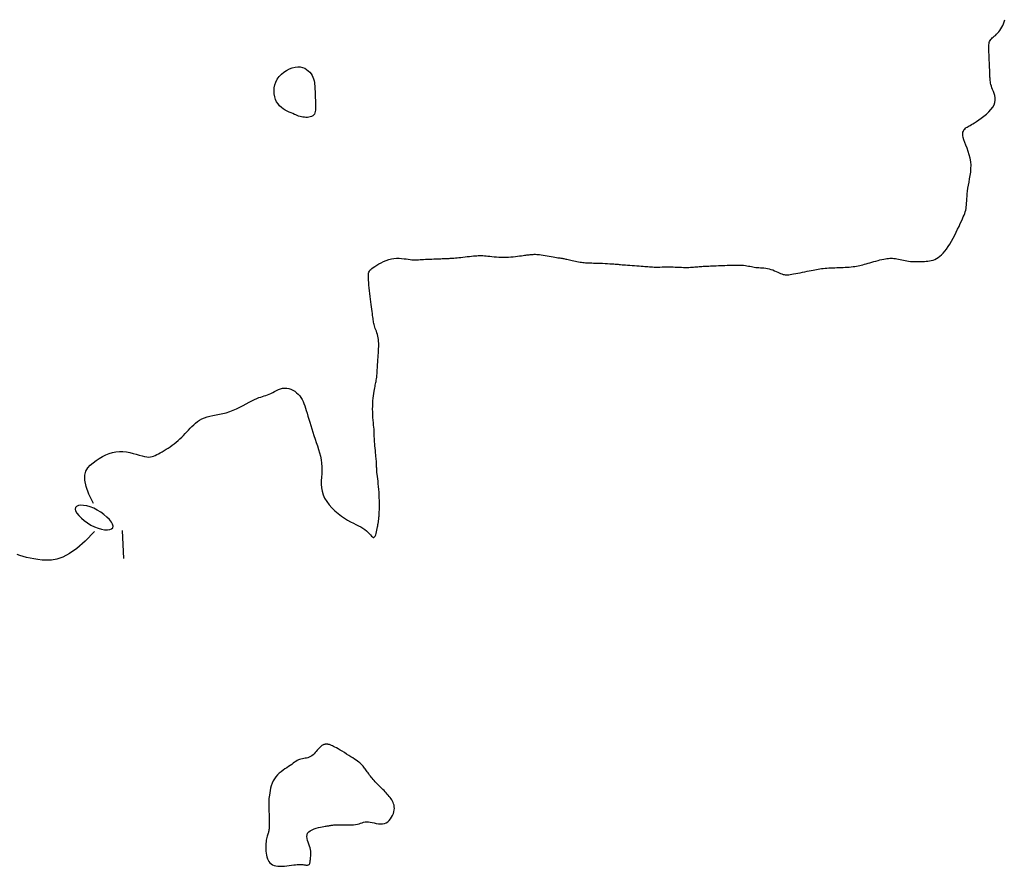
# Model space of a CAD drawing. Header units: millimetres. Extents: x 32690613 to 32693367, y 5343692 to 5344708.
# Tile 476 of 656: x 32692847 to 32692883, y 5344228 to 5344258. Entities that reach past the tile are written whole.
import ezdxf

# ---------------------------------------------------------------- set-up
doc = ezdxf.new("R2010")
doc.units = ezdxf.units.MM
doc.header["$LTSCALE"] = 20
doc.layers.add('02-DGM_HL_492.00', color=82, linetype='Continuous')
doc.layers.add('02-DGM_HL_492.50', color=92, linetype='Continuous')

msp = doc.modelspace()

# ---------------------------------------------------------------- linework, layer by layer
at = {"layer": '02-DGM_HL_492.00', "elevation": 492, "flags": 128}
for points in [[(32692850.002, 5344240.717), (32692849.835, 5344241.052), (32692849.733, 5344241.328), (32692849.686, 5344241.552), (32692849.686, 5344241.732), (32692849.725, 5344241.877), (32692849.794, 5344241.993), (32692849.884, 5344242.091), (32692849.987, 5344242.176), (32692850.095, 5344242.256), (32692850.207, 5344242.331), (32692850.322, 5344242.4), (32692850.44, 5344242.46), (32692850.56, 5344242.51), (32692850.682, 5344242.549), (32692850.805, 5344242.576), (32692850.93, 5344242.588), (32692851.055, 5344242.586), (32692851.179, 5344242.571), (32692851.301, 5344242.547), (32692851.419, 5344242.517), (32692851.532, 5344242.484), (32692851.639, 5344242.452), (32692851.737, 5344242.423), (32692851.827, 5344242.401), (32692851.906, 5344242.388), (32692851.976, 5344242.385), (32692852.039, 5344242.389), (32692852.098, 5344242.401), (32692852.153, 5344242.42), (32692852.208, 5344242.443), (32692852.264, 5344242.472), (32692852.323, 5344242.504), (32692852.387, 5344242.539), (32692852.454, 5344242.577), (32692852.525, 5344242.617), (32692852.598, 5344242.661), (32692852.673, 5344242.706), (32692852.747, 5344242.755), (32692852.821, 5344242.806), (32692852.893, 5344242.86), (32692852.963, 5344242.916), (32692853.03, 5344242.974), (32692853.095, 5344243.034), (32692853.158, 5344243.096), (32692853.22, 5344243.159), (32692853.281, 5344243.223), (32692853.342, 5344243.287), (32692853.402, 5344243.352), (32692853.462, 5344243.417), (32692853.523, 5344243.481), (32692853.587, 5344243.543), (32692853.653, 5344243.602), (32692853.723, 5344243.657), (32692853.798, 5344243.708), (32692853.88, 5344243.753), (32692853.969, 5344243.791), (32692854.065, 5344243.823), (32692854.168, 5344243.849), (32692854.278, 5344243.872), (32692854.392, 5344243.893), (32692854.51, 5344243.916), (32692854.631, 5344243.941), (32692854.754, 5344243.972), (32692854.877, 5344244.01), (32692855, 5344244.057), (32692855.122, 5344244.111), (32692855.241, 5344244.169), (32692855.357, 5344244.229), (32692855.467, 5344244.289), (32692855.573, 5344244.347), (32692855.671, 5344244.4), (32692855.761, 5344244.445), (32692855.843, 5344244.481), (32692855.917, 5344244.51), (32692855.985, 5344244.533), (32692856.049, 5344244.552), (32692856.109, 5344244.57), (32692856.168, 5344244.588), (32692856.227, 5344244.608), (32692856.287, 5344244.632), (32692856.35, 5344244.663), (32692856.416, 5344244.697), (32692856.484, 5344244.733), (32692856.553, 5344244.768), (32692856.625, 5344244.8), (32692856.697, 5344244.827), (32692856.771, 5344244.846), (32692856.846, 5344244.854), (32692856.921, 5344244.851), (32692856.996, 5344244.837), (32692857.069, 5344244.812), (32692857.14, 5344244.778), (32692857.207, 5344244.737), (32692857.271, 5344244.688), (32692857.33, 5344244.634), (32692857.382, 5344244.575), (32692857.428, 5344244.513), (32692857.468, 5344244.447), (32692857.504, 5344244.376), (32692857.536, 5344244.302), (32692857.565, 5344244.222), (32692857.593, 5344244.138), (32692857.62, 5344244.048), (32692857.648, 5344243.952), (32692857.678, 5344243.85), (32692857.71, 5344243.743), (32692857.743, 5344243.631), (32692857.778, 5344243.515), (32692857.814, 5344243.396), (32692857.852, 5344243.275), (32692857.891, 5344243.152), (32692857.932, 5344243.029), (32692857.974, 5344242.905), (32692858.015, 5344242.782), (32692858.055, 5344242.658), (32692858.092, 5344242.535), (32692858.124, 5344242.411), (32692858.15, 5344242.287), (32692858.169, 5344242.162), (32692858.179, 5344242.038), (32692858.179, 5344241.913), (32692858.173, 5344241.787), (32692858.164, 5344241.662), (32692858.157, 5344241.536), (32692858.155, 5344241.411), (32692858.162, 5344241.286), (32692858.181, 5344241.162), (32692858.218, 5344241.038), (32692858.275, 5344240.916), (32692858.349, 5344240.795), (32692858.437, 5344240.678), (32692858.537, 5344240.566), (32692858.645, 5344240.46), (32692858.759, 5344240.362), (32692858.874, 5344240.272), (32692858.988, 5344240.193), (32692859.098, 5344240.124), (32692859.203, 5344240.066), (32692859.303, 5344240.014), (32692859.398, 5344239.968), (32692859.487, 5344239.925), (32692859.569, 5344239.884), (32692859.644, 5344239.841), (32692859.712, 5344239.796), (32692859.773, 5344239.746), (32692859.827, 5344239.695), (32692859.874, 5344239.644), (32692859.916, 5344239.597), (32692859.953, 5344239.558), (32692859.985, 5344239.528), (32692860.014, 5344239.51), (32692860.04, 5344239.509), (32692860.064, 5344239.525), (32692860.085, 5344239.556), (32692860.104, 5344239.6), (32692860.121, 5344239.652), (32692860.136, 5344239.71), (32692860.149, 5344239.769), (32692860.161, 5344239.828), (32692860.17, 5344239.882), (32692860.178, 5344239.928), (32692860.185, 5344239.968), (32692860.191, 5344240.002), (32692860.195, 5344240.032), (32692860.199, 5344240.058), (32692860.203, 5344240.081), (32692860.206, 5344240.104), (32692860.209, 5344240.126), (32692860.212, 5344240.149), (32692860.215, 5344240.174), (32692860.218, 5344240.202), (32692860.221, 5344240.235), (32692860.224, 5344240.272), (32692860.227, 5344240.315), (32692860.23, 5344240.365), (32692860.232, 5344240.424), (32692860.235, 5344240.491), (32692860.236, 5344240.566), (32692860.237, 5344240.647), (32692860.237, 5344240.735), (32692860.236, 5344240.828), (32692860.233, 5344240.924), (32692860.229, 5344241.023), (32692860.224, 5344241.124), (32692860.216, 5344241.225), (32692860.207, 5344241.326), (32692860.197, 5344241.424), (32692860.187, 5344241.519), (32692860.176, 5344241.609), (32692860.166, 5344241.693), (32692860.158, 5344241.769), (32692860.15, 5344241.837), (32692860.145, 5344241.894), (32692860.141, 5344241.942), (32692860.139, 5344241.983), (32692860.138, 5344242.017), (32692860.137, 5344242.046), (32692860.137, 5344242.071), (32692860.138, 5344242.094), (32692860.138, 5344242.116), (32692860.137, 5344242.138), (32692860.136, 5344242.161), (32692860.134, 5344242.186), (32692860.132, 5344242.216), (32692860.129, 5344242.251), (32692860.125, 5344242.292), (32692860.12, 5344242.34), (32692860.114, 5344242.398), (32692860.107, 5344242.465), (32692860.1, 5344242.539), (32692860.092, 5344242.619), (32692860.084, 5344242.7), (32692860.076, 5344242.782), (32692860.07, 5344242.861), (32692860.064, 5344242.934), (32692860.059, 5344243), (32692860.056, 5344243.056), (32692860.054, 5344243.105), (32692860.053, 5344243.148), (32692860.052, 5344243.189), (32692860.051, 5344243.23), (32692860.05, 5344243.274), (32692860.047, 5344243.323), (32692860.043, 5344243.381), (32692860.037, 5344243.448), (32692860.03, 5344243.525), (32692860.022, 5344243.61), (32692860.014, 5344243.701), (32692860.007, 5344243.797), (32692860.001, 5344243.896), (32692859.996, 5344243.998), (32692859.995, 5344244.1), (32692859.996, 5344244.202), (32692860, 5344244.301), (32692860.006, 5344244.398), (32692860.015, 5344244.491), (32692860.024, 5344244.579), (32692860.035, 5344244.661), (32692860.046, 5344244.736), (32692860.057, 5344244.804), (32692860.068, 5344244.862), (32692860.079, 5344244.914), (32692860.089, 5344244.961), (32692860.098, 5344245.005), (32692860.107, 5344245.047), (32692860.116, 5344245.09), (32692860.124, 5344245.136), (32692860.132, 5344245.187), (32692860.139, 5344245.243), (32692860.145, 5344245.305), (32692860.151, 5344245.371), (32692860.156, 5344245.439), (32692860.161, 5344245.508), (32692860.166, 5344245.577), (32692860.17, 5344245.645), (32692860.174, 5344245.709), (32692860.178, 5344245.77), (32692860.181, 5344245.827), (32692860.185, 5344245.882), (32692860.188, 5344245.935), (32692860.191, 5344245.988), (32692860.194, 5344246.041), (32692860.198, 5344246.094), (32692860.201, 5344246.15), (32692860.204, 5344246.208), (32692860.208, 5344246.269), (32692860.21, 5344246.331), (32692860.211, 5344246.395), (32692860.21, 5344246.459), (32692860.207, 5344246.523), (32692860.201, 5344246.587), (32692860.192, 5344246.65), (32692860.179, 5344246.711), (32692860.164, 5344246.771), (32692860.146, 5344246.829), (32692860.127, 5344246.884), (32692860.108, 5344246.938), (32692860.089, 5344246.989), (32692860.072, 5344247.037), (32692860.056, 5344247.083), (32692860.044, 5344247.126), (32692860.034, 5344247.168), (32692860.027, 5344247.209), (32692860.02, 5344247.251), (32692860.014, 5344247.295), (32692860.009, 5344247.343), (32692860.003, 5344247.396), (32692859.995, 5344247.455), (32692859.987, 5344247.521), (32692859.977, 5344247.593), (32692859.966, 5344247.672), (32692859.954, 5344247.756), (32692859.941, 5344247.844), (32692859.928, 5344247.937), (32692859.915, 5344248.034), (32692859.903, 5344248.133), (32692859.89, 5344248.234), (32692859.879, 5344248.335), (32692859.868, 5344248.436), (32692859.859, 5344248.533), (32692859.852, 5344248.626), (32692859.846, 5344248.712), (32692859.843, 5344248.79), (32692859.842, 5344248.858), (32692859.844, 5344248.915), (32692859.849, 5344248.962), (32692859.86, 5344249.003), (32692859.876, 5344249.038), (32692859.898, 5344249.069), (32692859.929, 5344249.1), (32692859.967, 5344249.132), (32692860.016, 5344249.167), (32692860.074, 5344249.206), (32692860.141, 5344249.25), (32692860.216, 5344249.294), (32692860.298, 5344249.338), (32692860.385, 5344249.38), (32692860.476, 5344249.418), (32692860.569, 5344249.45), (32692860.664, 5344249.474), (32692860.758, 5344249.488), (32692860.852, 5344249.495), (32692860.944, 5344249.495), (32692861.032, 5344249.49), (32692861.117, 5344249.481), (32692861.196, 5344249.471), (32692861.27, 5344249.461), (32692861.337, 5344249.452), (32692861.396, 5344249.445), (32692861.449, 5344249.441), (32692861.498, 5344249.44), (32692861.545, 5344249.44), (32692861.592, 5344249.442), (32692861.64, 5344249.444), (32692861.692, 5344249.448), (32692861.75, 5344249.452), (32692861.814, 5344249.455), (32692861.884, 5344249.459), (32692861.958, 5344249.463), (32692862.034, 5344249.466), (32692862.11, 5344249.469), (32692862.184, 5344249.472), (32692862.255, 5344249.475), (32692862.321, 5344249.478), (32692862.38, 5344249.48), (32692862.433, 5344249.482), (32692862.48, 5344249.484), (32692862.524, 5344249.486), (32692862.563, 5344249.487), (32692862.6, 5344249.489), (32692862.635, 5344249.49), (32692862.669, 5344249.491), (32692862.704, 5344249.493), (32692862.739, 5344249.494), (32692862.775, 5344249.496), (32692862.815, 5344249.498), (32692862.858, 5344249.501), (32692862.905, 5344249.505), (32692862.958, 5344249.509), (32692863.017, 5344249.515), (32692863.083, 5344249.522), (32692863.154, 5344249.53), (32692863.228, 5344249.538), (32692863.305, 5344249.547), (32692863.383, 5344249.555), (32692863.459, 5344249.564), (32692863.532, 5344249.571), (32692863.601, 5344249.578), (32692863.664, 5344249.584), (32692863.723, 5344249.589), (32692863.778, 5344249.592), (32692863.832, 5344249.593), (32692863.885, 5344249.594), (32692863.939, 5344249.592), (32692863.995, 5344249.589), (32692864.056, 5344249.584), (32692864.121, 5344249.577), (32692864.191, 5344249.569), (32692864.265, 5344249.561), (32692864.343, 5344249.552), (32692864.424, 5344249.544), (32692864.507, 5344249.538), (32692864.593, 5344249.533), (32692864.679, 5344249.532), (32692864.767, 5344249.533), (32692864.854, 5344249.537), (32692864.94, 5344249.543), (32692865.024, 5344249.55), (32692865.105, 5344249.559), (32692865.182, 5344249.569), (32692865.254, 5344249.578), (32692865.319, 5344249.587), (32692865.378, 5344249.596), (32692865.431, 5344249.603), (32692865.478, 5344249.609), (32692865.521, 5344249.615), (32692865.561, 5344249.62), (32692865.599, 5344249.624), (32692865.635, 5344249.628), (32692865.671, 5344249.631), (32692865.707, 5344249.634), (32692865.744, 5344249.636), (32692865.783, 5344249.638), (32692865.825, 5344249.638), (32692865.87, 5344249.636), (32692865.919, 5344249.633), (32692865.974, 5344249.628), (32692866.033, 5344249.621), (32692866.099, 5344249.611), (32692866.169, 5344249.6), (32692866.242, 5344249.587), (32692866.315, 5344249.574), (32692866.387, 5344249.56), (32692866.456, 5344249.547), (32692866.519, 5344249.535), (32692866.575, 5344249.525), (32692866.623, 5344249.518), (32692866.663, 5344249.512), (32692866.697, 5344249.507), (32692866.728, 5344249.503), (32692866.755, 5344249.5), (32692866.782, 5344249.496), (32692866.81, 5344249.491), (32692866.839, 5344249.486), (32692866.873, 5344249.478), (32692866.91, 5344249.469), (32692866.951, 5344249.459), (32692866.995, 5344249.448), (32692867.041, 5344249.436), (32692867.091, 5344249.425), (32692867.143, 5344249.413), (32692867.197, 5344249.401), (32692867.253, 5344249.39), (32692867.31, 5344249.38), (32692867.367, 5344249.37), (32692867.422, 5344249.361), (32692867.475, 5344249.354), (32692867.525, 5344249.347), (32692867.57, 5344249.341), (32692867.61, 5344249.337), (32692867.643, 5344249.334), (32692867.673, 5344249.332), (32692867.701, 5344249.33), (32692867.73, 5344249.329), (32692867.762, 5344249.329), (32692867.8, 5344249.328), (32692867.845, 5344249.328), (32692867.902, 5344249.326), (32692867.971, 5344249.325), (32692868.049, 5344249.322), (32692868.135, 5344249.319), (32692868.224, 5344249.316), (32692868.315, 5344249.312), (32692868.403, 5344249.308), (32692868.487, 5344249.303), (32692868.562, 5344249.299), (32692868.627, 5344249.294), (32692868.683, 5344249.29), (32692868.733, 5344249.285), (32692868.78, 5344249.28), (32692868.826, 5344249.275), (32692868.873, 5344249.27), (32692868.925, 5344249.266), (32692868.983, 5344249.261), (32692869.05, 5344249.256), (32692869.125, 5344249.25), (32692869.204, 5344249.245), (32692869.287, 5344249.24), (32692869.371, 5344249.235), (32692869.453, 5344249.23), (32692869.533, 5344249.224), (32692869.607, 5344249.219), (32692869.675, 5344249.213), (32692869.737, 5344249.208), (32692869.795, 5344249.202), (32692869.85, 5344249.197), (32692869.904, 5344249.193), (32692869.959, 5344249.189), (32692870.016, 5344249.186), (32692870.076, 5344249.184), (32692870.141, 5344249.184), (32692870.21, 5344249.184), (32692870.283, 5344249.184), (32692870.359, 5344249.185), (32692870.437, 5344249.186), (32692870.517, 5344249.187), (32692870.597, 5344249.187), (32692870.676, 5344249.187), (32692870.755, 5344249.185), (32692870.832, 5344249.183), (32692870.908, 5344249.18), (32692870.982, 5344249.177), (32692871.054, 5344249.174), (32692871.124, 5344249.172), (32692871.191, 5344249.171), (32692871.255, 5344249.171), (32692871.316, 5344249.172), (32692871.374, 5344249.175), (32692871.43, 5344249.178), (32692871.483, 5344249.182), (32692871.535, 5344249.187), (32692871.585, 5344249.191), (32692871.634, 5344249.196), (32692871.681, 5344249.201), (32692871.729, 5344249.204), (32692871.776, 5344249.208), (32692871.825, 5344249.211), (32692871.874, 5344249.213), (32692871.925, 5344249.216), (32692871.979, 5344249.218), (32692872.036, 5344249.22), (32692872.096, 5344249.223), (32692872.161, 5344249.225), (32692872.229, 5344249.228), (32692872.3, 5344249.231), (32692872.374, 5344249.234), (32692872.45, 5344249.237), (32692872.528, 5344249.24), (32692872.607, 5344249.243), (32692872.687, 5344249.246), (32692872.766, 5344249.249), (32692872.845, 5344249.252), (32692872.923, 5344249.254), (32692872.999, 5344249.255), (32692873.073, 5344249.255), (32692873.145, 5344249.254), (32692873.213, 5344249.251), (32692873.278, 5344249.246), (32692873.339, 5344249.239), (32692873.396, 5344249.23), (32692873.451, 5344249.22), (32692873.504, 5344249.21), (32692873.556, 5344249.199), (32692873.607, 5344249.189), (32692873.66, 5344249.18), (32692873.713, 5344249.172), (32692873.768, 5344249.167), (32692873.825, 5344249.163), (32692873.884, 5344249.159), (32692873.944, 5344249.155), (32692874.005, 5344249.15), (32692874.067, 5344249.143), (32692874.13, 5344249.132), (32692874.193, 5344249.118), (32692874.256, 5344249.1), (32692874.319, 5344249.078), (32692874.38, 5344249.053), (32692874.44, 5344249.028), (32692874.498, 5344249.002), (32692874.552, 5344248.978), (32692874.603, 5344248.955), (32692874.65, 5344248.936), (32692874.692, 5344248.921), (32692874.732, 5344248.911), (32692874.77, 5344248.904), (32692874.808, 5344248.901), (32692874.848, 5344248.902), (32692874.893, 5344248.906), (32692874.943, 5344248.912), (32692875.001, 5344248.922), (32692875.067, 5344248.934), (32692875.141, 5344248.948), (32692875.22, 5344248.963), (32692875.303, 5344248.98), (32692875.387, 5344248.997), (32692875.471, 5344249.014), (32692875.553, 5344249.031), (32692875.63, 5344249.047), (32692875.701, 5344249.061), (32692875.768, 5344249.075), (32692875.831, 5344249.087), (32692875.891, 5344249.098), (32692875.949, 5344249.109), (32692876.007, 5344249.118), (32692876.066, 5344249.126), (32692876.127, 5344249.133), (32692876.191, 5344249.139), (32692876.257, 5344249.144), (32692876.326, 5344249.149), (32692876.397, 5344249.153), (32692876.47, 5344249.157), (32692876.543, 5344249.16), (32692876.618, 5344249.163), (32692876.693, 5344249.166), (32692876.768, 5344249.169), (32692876.842, 5344249.172), (32692876.916, 5344249.176), (32692876.988, 5344249.18), (32692877.059, 5344249.184), (32692877.128, 5344249.19), (32692877.195, 5344249.197), (32692877.258, 5344249.205), (32692877.319, 5344249.214), (32692877.378, 5344249.225), (32692877.435, 5344249.237), (32692877.491, 5344249.251), (32692877.549, 5344249.265), (32692877.607, 5344249.282), (32692877.668, 5344249.299), (32692877.732, 5344249.318), (32692877.8, 5344249.337), (32692877.871, 5344249.358), (32692877.943, 5344249.379), (32692878.017, 5344249.399), (32692878.089, 5344249.419), (32692878.16, 5344249.437), (32692878.229, 5344249.453), (32692878.293, 5344249.468), (32692878.353, 5344249.479), (32692878.408, 5344249.488), (32692878.461, 5344249.494), (32692878.511, 5344249.497), (32692878.56, 5344249.497), (32692878.609, 5344249.495), (32692878.658, 5344249.491), (32692878.71, 5344249.484), (32692878.763, 5344249.474), (32692878.819, 5344249.463), (32692878.878, 5344249.45), (32692878.937, 5344249.437), (32692878.998, 5344249.424), (32692879.06, 5344249.411), (32692879.123, 5344249.4), (32692879.186, 5344249.391), (32692879.249, 5344249.384), (32692879.311, 5344249.38), (32692879.374, 5344249.378), (32692879.437, 5344249.377), (32692879.499, 5344249.377), (32692879.562, 5344249.379), (32692879.624, 5344249.381), (32692879.687, 5344249.383), (32692879.749, 5344249.386), (32692879.811, 5344249.389), (32692879.874, 5344249.395), (32692879.936, 5344249.403), (32692879.998, 5344249.415), (32692880.06, 5344249.433), (32692880.121, 5344249.456), (32692880.183, 5344249.486), (32692880.244, 5344249.523), (32692880.305, 5344249.569), (32692880.365, 5344249.622), (32692880.425, 5344249.683), (32692880.485, 5344249.752), (32692880.545, 5344249.828), (32692880.604, 5344249.913), (32692880.663, 5344250.005), (32692880.722, 5344250.105), (32692880.779, 5344250.21), (32692880.835, 5344250.318), (32692880.89, 5344250.427), (32692880.941, 5344250.535), (32692880.99, 5344250.639), (32692881.035, 5344250.737), (32692881.076, 5344250.827), (32692881.112, 5344250.907), (32692881.143, 5344250.978), (32692881.17, 5344251.043), (32692881.193, 5344251.103), (32692881.213, 5344251.16), (32692881.229, 5344251.216), (32692881.241, 5344251.274), (32692881.25, 5344251.334), (32692881.257, 5344251.4), (32692881.262, 5344251.47), (32692881.266, 5344251.546), (32692881.27, 5344251.627), (32692881.276, 5344251.713), (32692881.283, 5344251.805), (32692881.293, 5344251.902), (32692881.308, 5344252.004), (32692881.327, 5344252.111), (32692881.348, 5344252.223), (32692881.37, 5344252.34), (32692881.391, 5344252.459), (32692881.407, 5344252.58), (32692881.417, 5344252.704), (32692881.419, 5344252.828), (32692881.41, 5344252.953), (32692881.388, 5344253.077), (32692881.357, 5344253.199), (32692881.319, 5344253.318), (32692881.278, 5344253.433), (32692881.236, 5344253.541), (32692881.197, 5344253.642), (32692881.164, 5344253.735), (32692881.139, 5344253.818), (32692881.127, 5344253.89), (32692881.124, 5344253.952), (32692881.131, 5344254.005), (32692881.146, 5344254.049), (32692881.167, 5344254.087), (32692881.192, 5344254.119), (32692881.221, 5344254.146), (32692881.251, 5344254.17), (32692881.282, 5344254.191), (32692881.314, 5344254.211), (32692881.349, 5344254.231), (32692881.388, 5344254.253), (32692881.433, 5344254.279), (32692881.486, 5344254.31), (32692881.547, 5344254.347), (32692881.617, 5344254.393), (32692881.699, 5344254.447), (32692881.787, 5344254.51), (32692881.879, 5344254.58), (32692881.97, 5344254.655), (32692882.057, 5344254.735), (32692882.134, 5344254.818), (32692882.199, 5344254.902), (32692882.247, 5344254.987), (32692882.276, 5344255.072), (32692882.287, 5344255.155), (32692882.284, 5344255.236), (32692882.269, 5344255.315), (32692882.247, 5344255.391), (32692882.221, 5344255.463), (32692882.193, 5344255.532), (32692882.168, 5344255.596), (32692882.147, 5344255.655), (32692882.131, 5344255.71), (32692882.12, 5344255.761), (32692882.111, 5344255.809), (32692882.105, 5344255.854), (32692882.102, 5344255.898), (32692882.099, 5344255.94), (32692882.097, 5344255.982), (32692882.096, 5344256.024), (32692882.094, 5344256.066), (32692882.092, 5344256.11), (32692882.091, 5344256.156), (32692882.089, 5344256.204), (32692882.087, 5344256.255), (32692882.085, 5344256.311), (32692882.082, 5344256.371), (32692882.08, 5344256.436), (32692882.077, 5344256.504), (32692882.074, 5344256.576), (32692882.071, 5344256.648), (32692882.069, 5344256.721), (32692882.066, 5344256.792), (32692882.063, 5344256.861), (32692882.061, 5344256.926), (32692882.058, 5344256.986), (32692882.057, 5344257.041), (32692882.057, 5344257.091), (32692882.059, 5344257.138), (32692882.064, 5344257.18), (32692882.072, 5344257.22), (32692882.085, 5344257.256), (32692882.102, 5344257.289), (32692882.124, 5344257.32), (32692882.151, 5344257.349), (32692882.181, 5344257.378), (32692882.215, 5344257.408), (32692882.252, 5344257.439), (32692882.29, 5344257.472), (32692882.33, 5344257.509), (32692882.37, 5344257.549), (32692882.41, 5344257.595), (32692882.448, 5344257.646), (32692882.486, 5344257.701), (32692882.521, 5344257.76), (32692882.554, 5344257.824), (32692882.583, 5344257.89), (32692882.608, 5344257.96), (32692882.629, 5344258.032)], [(32692850.041, 5344239.718), (32692849.702, 5344239.375), (32692849.402, 5344239.116), (32692849.135, 5344238.929), (32692848.899, 5344238.805), (32692848.688, 5344238.731), (32692848.498, 5344238.696), (32692848.324, 5344238.69), (32692848.163, 5344238.7), (32692848.01, 5344238.717), (32692847.865, 5344238.739), (32692847.727, 5344238.765), (32692847.598, 5344238.794), (32692847.478, 5344238.826), (32692847.366, 5344238.859), (32692847.263, 5344238.893)], [(32692851.08, 5344238.758), (32692851.04, 5344239.757)]]:
    msp.add_lwpolyline(points, dxfattribs=at)
for points in [[(32692857.496, 5344254.548), (32692857.444, 5344254.558), (32692857.395, 5344254.57), (32692857.345, 5344254.585), (32692857.296, 5344254.603), (32692857.244, 5344254.623), (32692857.191, 5344254.646), (32692857.134, 5344254.671), (32692857.073, 5344254.699), (32692857.007, 5344254.729), (32692856.937, 5344254.762), (32692856.867, 5344254.8), (32692856.796, 5344254.844), (32692856.728, 5344254.894), (32692856.664, 5344254.952), (32692856.607, 5344255.019), (32692856.557, 5344255.095), (32692856.517, 5344255.182), (32692856.488, 5344255.277), (32692856.471, 5344255.379), (32692856.465, 5344255.484), (32692856.473, 5344255.592), (32692856.494, 5344255.699), (32692856.53, 5344255.803), (32692856.581, 5344255.903), (32692856.647, 5344255.995), (32692856.727, 5344256.079), (32692856.816, 5344256.154), (32692856.913, 5344256.218), (32692857.014, 5344256.27), (32692857.116, 5344256.31), (32692857.217, 5344256.337), (32692857.314, 5344256.348), (32692857.404, 5344256.344), (32692857.487, 5344256.326), (32692857.562, 5344256.296), (32692857.631, 5344256.256), (32692857.691, 5344256.208), (32692857.744, 5344256.154), (32692857.789, 5344256.095), (32692857.827, 5344256.035), (32692857.857, 5344255.973), (32692857.88, 5344255.912), (32692857.897, 5344255.85), (32692857.909, 5344255.788), (32692857.918, 5344255.725), (32692857.923, 5344255.663), (32692857.927, 5344255.601), (32692857.93, 5344255.538), (32692857.932, 5344255.476), (32692857.934, 5344255.413), (32692857.937, 5344255.351), (32692857.939, 5344255.288), (32692857.942, 5344255.226), (32692857.944, 5344255.164), (32692857.947, 5344255.101), (32692857.949, 5344255.039), (32692857.951, 5344254.976), (32692857.953, 5344254.915), (32692857.952, 5344254.855), (32692857.948, 5344254.799), (32692857.94, 5344254.746), (32692857.927, 5344254.698), (32692857.908, 5344254.655), (32692857.882, 5344254.619), (32692857.848, 5344254.59), (32692857.808, 5344254.568), (32692857.762, 5344254.553), (32692857.711, 5344254.543), (32692857.658, 5344254.538), (32692857.604, 5344254.538), (32692857.549, 5344254.541)], [(32692849.343, 5344240.525), (32692849.36, 5344240.456), (32692849.406, 5344240.376), (32692849.475, 5344240.29), (32692849.564, 5344240.2), (32692849.668, 5344240.111), (32692849.784, 5344240.026), (32692849.908, 5344239.949), (32692850.035, 5344239.885), (32692850.161, 5344239.835), (32692850.283, 5344239.801), (32692850.396, 5344239.782), (32692850.498, 5344239.778), (32692850.583, 5344239.789), (32692850.647, 5344239.815), (32692850.688, 5344239.856), (32692850.701, 5344239.911), (32692850.683, 5344239.98), (32692850.638, 5344240.059), (32692850.569, 5344240.146), (32692850.48, 5344240.236), (32692850.375, 5344240.325), (32692850.259, 5344240.41), (32692850.136, 5344240.486), (32692850.009, 5344240.551), (32692849.882, 5344240.601), (32692849.76, 5344240.635), (32692849.647, 5344240.654), (32692849.546, 5344240.658), (32692849.461, 5344240.647), (32692849.396, 5344240.621), (32692849.355, 5344240.58)]]:
    msp.add_lwpolyline(points, close=True, dxfattribs=at)
at = {"layer": '02-DGM_HL_492.50', "elevation": 492.5, "flags": 128}
msp.add_lwpolyline([(32692857.526, 5344227.799), (32692857.553, 5344227.794), (32692857.58, 5344227.791), (32692857.608, 5344227.788), (32692857.634, 5344227.786), (32692857.66, 5344227.787), (32692857.683, 5344227.791), (32692857.703, 5344227.798), (32692857.72, 5344227.809), (32692857.734, 5344227.824), (32692857.743, 5344227.844), (32692857.75, 5344227.867), (32692857.755, 5344227.893), (32692857.759, 5344227.923), (32692857.762, 5344227.955), (32692857.764, 5344227.989), (32692857.768, 5344228.025), (32692857.772, 5344228.062), (32692857.776, 5344228.101), (32692857.78, 5344228.143), (32692857.782, 5344228.187), (32692857.781, 5344228.234), (32692857.777, 5344228.285), (32692857.768, 5344228.34), (32692857.753, 5344228.4), (32692857.732, 5344228.464), (32692857.708, 5344228.531), (32692857.683, 5344228.6), (32692857.661, 5344228.67), (32692857.645, 5344228.739), (32692857.638, 5344228.805), (32692857.644, 5344228.866), (32692857.665, 5344228.922), (32692857.704, 5344228.971), (32692857.758, 5344229.013), (32692857.823, 5344229.049), (32692857.896, 5344229.08), (32692857.973, 5344229.105), (32692858.05, 5344229.126), (32692858.124, 5344229.143), (32692858.191, 5344229.157), (32692858.248, 5344229.167), (32692858.295, 5344229.176), (32692858.335, 5344229.182), (32692858.368, 5344229.187), (32692858.397, 5344229.191), (32692858.421, 5344229.194), (32692858.444, 5344229.197), (32692858.466, 5344229.201), (32692858.488, 5344229.205), (32692858.513, 5344229.209), (32692858.54, 5344229.214), (32692858.571, 5344229.218), (32692858.607, 5344229.222), (32692858.65, 5344229.225), (32692858.699, 5344229.227), (32692858.757, 5344229.228), (32692858.824, 5344229.227), (32692858.899, 5344229.225), (32692858.978, 5344229.223), (32692859.061, 5344229.222), (32692859.144, 5344229.222), (32692859.227, 5344229.224), (32692859.306, 5344229.229), (32692859.38, 5344229.238), (32692859.447, 5344229.251), (32692859.508, 5344229.267), (32692859.565, 5344229.284), (32692859.619, 5344229.301), (32692859.672, 5344229.316), (32692859.726, 5344229.328), (32692859.783, 5344229.334), (32692859.843, 5344229.334), (32692859.908, 5344229.325), (32692859.978, 5344229.312), (32692860.05, 5344229.295), (32692860.125, 5344229.278), (32692860.199, 5344229.265), (32692860.273, 5344229.257), (32692860.344, 5344229.258), (32692860.413, 5344229.271), (32692860.476, 5344229.297), (32692860.535, 5344229.335), (32692860.587, 5344229.383), (32692860.634, 5344229.439), (32692860.675, 5344229.501), (32692860.709, 5344229.565), (32692860.736, 5344229.631), (32692860.755, 5344229.696), (32692860.767, 5344229.757), (32692860.771, 5344229.815), (32692860.769, 5344229.871), (32692860.76, 5344229.924), (32692860.747, 5344229.974), (32692860.729, 5344230.023), (32692860.707, 5344230.07), (32692860.681, 5344230.115), (32692860.653, 5344230.159), (32692860.623, 5344230.203), (32692860.59, 5344230.245), (32692860.556, 5344230.287), (32692860.52, 5344230.328), (32692860.482, 5344230.369), (32692860.443, 5344230.409), (32692860.403, 5344230.449), (32692860.362, 5344230.489), (32692860.321, 5344230.529), (32692860.28, 5344230.569), (32692860.239, 5344230.609), (32692860.198, 5344230.649), (32692860.158, 5344230.69), (32692860.119, 5344230.73), (32692860.081, 5344230.77), (32692860.044, 5344230.81), (32692860.009, 5344230.85), (32692859.975, 5344230.89), (32692859.943, 5344230.93), (32692859.912, 5344230.969), (32692859.883, 5344231.008), (32692859.855, 5344231.046), (32692859.828, 5344231.084), (32692859.803, 5344231.12), (32692859.778, 5344231.156), (32692859.754, 5344231.19), (32692859.73, 5344231.224), (32692859.706, 5344231.257), (32692859.681, 5344231.289), (32692859.656, 5344231.321), (32692859.628, 5344231.351), (32692859.599, 5344231.381), (32692859.568, 5344231.411), (32692859.533, 5344231.441), (32692859.494, 5344231.472), (32692859.451, 5344231.505), (32692859.402, 5344231.54), (32692859.347, 5344231.577), (32692859.285, 5344231.618), (32692859.216, 5344231.663), (32692859.141, 5344231.71), (32692859.063, 5344231.759), (32692858.984, 5344231.808), (32692858.905, 5344231.856), (32692858.83, 5344231.901), (32692858.759, 5344231.942), (32692858.695, 5344231.979), (32692858.64, 5344232.009), (32692858.594, 5344232.034), (32692858.554, 5344232.053), (32692858.521, 5344232.069), (32692858.494, 5344232.08), (32692858.471, 5344232.089), (32692858.451, 5344232.095), (32692858.434, 5344232.1), (32692858.419, 5344232.103), (32692858.406, 5344232.105), (32692858.394, 5344232.107), (32692858.383, 5344232.108), (32692858.372, 5344232.109), (32692858.362, 5344232.109), (32692858.353, 5344232.109), (32692858.344, 5344232.109), (32692858.334, 5344232.109), (32692858.325, 5344232.109), (32692858.315, 5344232.108), (32692858.304, 5344232.108), (32692858.293, 5344232.106), (32692858.28, 5344232.104), (32692858.267, 5344232.101), (32692858.252, 5344232.096), (32692858.236, 5344232.09), (32692858.218, 5344232.083), (32692858.199, 5344232.072), (32692858.178, 5344232.059), (32692858.155, 5344232.043), (32692858.13, 5344232.022), (32692858.104, 5344231.997), (32692858.075, 5344231.967), (32692858.045, 5344231.932), (32692858.012, 5344231.893), (32692857.977, 5344231.851), (32692857.94, 5344231.809), (32692857.901, 5344231.768), (32692857.86, 5344231.729), (32692857.817, 5344231.694), (32692857.772, 5344231.666), (32692857.725, 5344231.644), (32692857.677, 5344231.628), (32692857.628, 5344231.616), (32692857.578, 5344231.607), (32692857.528, 5344231.599), (32692857.478, 5344231.591), (32692857.429, 5344231.58), (32692857.381, 5344231.566), (32692857.335, 5344231.547), (32692857.289, 5344231.523), (32692857.244, 5344231.494), (32692857.197, 5344231.462), (32692857.149, 5344231.427), (32692857.099, 5344231.39), (32692857.044, 5344231.35), (32692856.986, 5344231.309), (32692856.923, 5344231.267), (32692856.856, 5344231.224), (32692856.787, 5344231.177), (32692856.719, 5344231.127), (32692856.652, 5344231.073), (32692856.588, 5344231.014), (32692856.529, 5344230.949), (32692856.477, 5344230.877), (32692856.432, 5344230.798), (32692856.396, 5344230.714), (32692856.366, 5344230.626), (32692856.341, 5344230.538), (32692856.322, 5344230.451), (32692856.308, 5344230.368), (32692856.297, 5344230.292), (32692856.288, 5344230.224), (32692856.282, 5344230.166), (32692856.278, 5344230.117), (32692856.275, 5344230.072), (32692856.274, 5344230.031), (32692856.273, 5344229.99), (32692856.274, 5344229.946), (32692856.276, 5344229.896), (32692856.278, 5344229.839), (32692856.28, 5344229.771), (32692856.283, 5344229.696), (32692856.286, 5344229.615), (32692856.289, 5344229.531), (32692856.291, 5344229.448), (32692856.293, 5344229.367), (32692856.294, 5344229.291), (32692856.294, 5344229.224), (32692856.293, 5344229.166), (32692856.291, 5344229.118), (32692856.288, 5344229.077), (32692856.283, 5344229.041), (32692856.277, 5344229.01), (32692856.27, 5344228.981), (32692856.262, 5344228.952), (32692856.253, 5344228.923), (32692856.242, 5344228.89), (32692856.231, 5344228.855), (32692856.219, 5344228.816), (32692856.208, 5344228.773), (32692856.196, 5344228.727), (32692856.186, 5344228.676), (32692856.177, 5344228.62), (32692856.17, 5344228.56), (32692856.166, 5344228.495), (32692856.164, 5344228.426), (32692856.165, 5344228.355), (32692856.169, 5344228.283), (32692856.177, 5344228.212), (32692856.188, 5344228.142), (32692856.204, 5344228.076), (32692856.225, 5344228.014), (32692856.251, 5344227.959), (32692856.282, 5344227.909), (32692856.318, 5344227.866), (32692856.361, 5344227.829), (32692856.41, 5344227.799), (32692856.465, 5344227.775), (32692856.527, 5344227.758), (32692856.597, 5344227.747), (32692856.674, 5344227.742), (32692856.756, 5344227.743), (32692856.841, 5344227.749), (32692856.927, 5344227.757), (32692857.011, 5344227.767), (32692857.092, 5344227.778), (32692857.167, 5344227.789), (32692857.234, 5344227.798), (32692857.292, 5344227.804), (32692857.34, 5344227.808), (32692857.381, 5344227.81), (32692857.416, 5344227.81), (32692857.447, 5344227.809), (32692857.474, 5344227.806), (32692857.5, 5344227.803)], close=True, dxfattribs=at)

doc.saveas('drawing.dxf')
